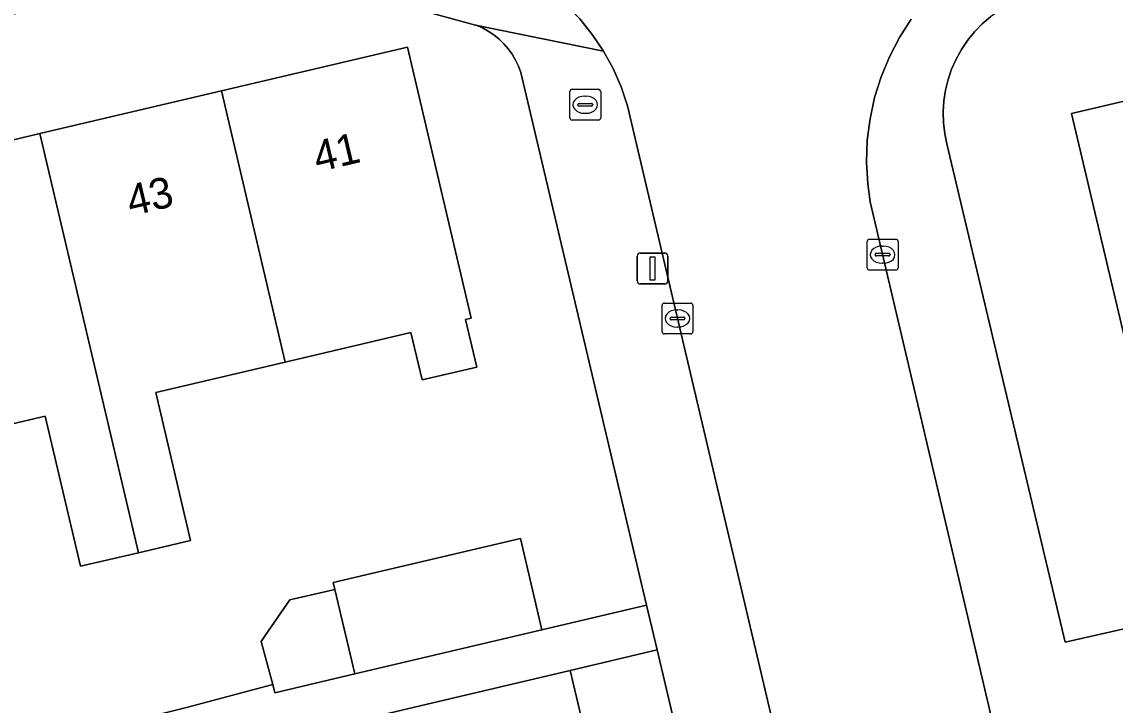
# Model space of a CAD drawing. Extents: x 158031 to 159244, y 380104 to 381214.
# Drawn here: x 158800.94 to 158836.4, y 380825.96 to 380848.12 of the extents above; entities that cross this region are included whole.
import ezdxf

# ---------------------------------------------------------------- set-up
doc = ezdxf.new("R2010")
doc.units = 0
for name, color, linetype in [('IMGEO_Brandkraan', 7, 'Continuous'), ('IMGEO_Erf', 7, 'Continuous'), ('IMGEO_Kolk', 7, 'Continuous'), ('IMGEO_Lichtmast', 7, 'Continuous'), ('IMGEO_Pand', 7, 'Continuous'), ('IMGEO_Pand_nummerreeks', 7, 'Continuous'), ('IMGEO_Rijbaan_lokaal_open', 7, 'Continuous'), ('IMGEO_Voetpad_open', 7, 'Continuous')]:
    doc.layers.add(name, color=color, linetype=linetype)

msp = doc.modelspace()

# ---------------------------------------------------------------- linework, layer by layer
at = {"layer": 'IMGEO_Brandkraan'}
for p, q in [((158818.709, 380845.007), (158818.709, 380845.859)), ((158818.784, 380845.933), (158819.636, 380845.933)), ((158819.71, 380845.859), (158819.71, 380845.007)), ((158818.968, 380845.427), (158818.968, 380845.439)), ((158819.406, 380845.39), (158819.008, 380845.39)), ((158819.011, 380845.476), (158819.409, 380845.476)), ((158819.197, 380845.713), (158819.222, 380845.713)), ((158819.452, 380845.439), (158819.452, 380845.427)), ((158819.22, 380845.153), (158819.195, 380845.153)), ((158819.636, 380844.933), (158818.784, 380844.933))]:
    msp.add_line(p, q, dxfattribs=at)
for points in [[(158818.709, 380845.007), (158818.709, 380845.859)], [(158818.784, 380845.933), (158819.636, 380845.933)], [(158819.71, 380845.859), (158819.71, 380845.007)], [(158819.636, 380844.933), (158818.784, 380844.933)]]:
    msp.add_lwpolyline(points, dxfattribs=at)
for centre, radius, start, end in [((158818.786, 380845.857), 0.0765, 91.552, 178.448), ((158818.786, 380845.857), 0.0765, 91.552, 178.448), ((158819.634, 380845.857), 0.0765, 1.552, 88.448), ((158819.634, 380845.857), 0.0765, 1.552, 88.448), ((158819.008, 380845.436), 0.0403, 85.8775, 175.7526), ((158819.005, 380845.426), 0.0366, 178.938, 274.7102), ((158819.409, 380845.433), 0.043, 264.8664, 352.4533), ((158819.413, 380845.438), 0.0386, 1.7309, 96.639), ((158818.786, 380845.009), 0.0765, 181.552, 268.448), ((158818.786, 380845.009), 0.0765, 181.552, 268.448), ((158819.634, 380845.009), 0.0765, 271.552, 358.448), ((158819.634, 380845.009), 0.0765, 271.552, 358.448)]:
    msp.add_arc(centre, radius, start, end, dxfattribs=at)
for centre, major_axis, ratio, start_param, end_param in [((158819.196, 380845.433), (-0.387, 0.002), 0.722429, 4.712389, 7.853982), ((158819.221, 380845.433), (-0.39, 0.002), 0.717154, 1.570796, 4.712389)]:
    msp.add_ellipse(centre, major_axis=major_axis, ratio=ratio, start_param=start_param, end_param=end_param, dxfattribs=at)
at = {"layer": 'IMGEO_Erf'}
for points in [[(158881.231, 380860.179), (158833.948, 380849.03), (158833.604, 380848.939), (158833.27, 380848.817), (158832.948, 380848.666), (158832.641, 380848.487), (158832.351, 380848.281), (158832.081, 380848.05), (158831.832, 380847.796), (158831.607, 380847.52), (158831.408, 380847.226), (158831.235, 380846.915), (158831.092, 380846.59), (158830.977, 380846.253), (158830.894, 380845.907), (158830.841, 380845.556), (158830.82, 380845.201), (158830.831, 380844.845), (158830.874, 380844.492), (158830.942, 380844.167), (158834.778, 380828.01), (158836.824, 380828.472)], [(158817.123, 380846.479), (158817.047, 380846.683), (158816.953, 380846.88), (158816.842, 380847.067), (158816.714, 380847.244), (158816.572, 380847.409), (158816.415, 380847.56), (158816.245, 380847.697), (158816.064, 380847.818), (158815.872, 380847.922), (158815.672, 380848.009), (158815.651, 380848.017), (158808.641, 380849.933), (158807.331, 380849.95), (158783.662, 380844.385)], [(158799.312, 380843.974), (158801.522, 380844.494), (158807.409, 380845.878), (158813.443, 380847.296), (158815.509, 380838.509), (158815.328, 380838.466), (158815.69, 380836.925), (158813.919, 380836.509), (158813.558, 380838.048), (158809.476, 380837.088), (158805.277, 380836.101), (158806.404, 380831.304), (158804.715, 380830.907), (158802.835, 380830.465), (158801.691, 380835.33), (158797.685, 380834.388)], [(158781.934, 380842.824), (158775.979, 380821.019), (158776.53, 380818.67), (158783.494, 380820.322), (158782.568, 380824.225), (158787.442, 380825.381), (158787.79, 380823.911), (158793.978, 380825.378), (158794.554, 380822.945), (158796.324, 380823.353), (158795.667, 380826.147), (158799.31, 380827.003), (158799.946, 380824.297), (158806.272, 380825.884), (158809.072, 380826.63), (158808.697, 380828.032), (158808.827, 380828.219), (158809.63, 380829.373), (158811.088, 380829.717), (158811.036, 380829.936), (158817.107, 380831.369), (158817.806, 380828.408), (158821.199, 380829.209), (158817.123, 380846.479)], [(158837.03, 380836.47), (158834.985, 380845.143), (158838.805, 380846.044)]]:
    msp.add_lwpolyline(points, dxfattribs=at)
msp.add_lwpolyline([(158821.543, 380827.753), (158818.726, 380827.088), (158820.145, 380821.075), (158821.53, 380815.207), (158822.915, 380809.34), (158824.3, 380803.472), (158825.719, 380797.462), (158828.558, 380798.037)], close=True, dxfattribs=at)
at = {"layer": 'IMGEO_Kolk'}
for p, q in [((158828.354, 380840.145), (158828.354, 380840.997)), ((158828.429, 380841.071), (158829.281, 380841.071)), ((158828.842, 380840.851), (158828.867, 380840.851)), ((158829.355, 380840.997), (158829.355, 380840.145)), ((158828.613, 380840.565), (158828.613, 380840.577)), ((158829.051, 380840.528), (158828.653, 380840.528)), ((158828.656, 380840.614), (158829.054, 380840.614)), ((158829.097, 380840.577), (158829.097, 380840.565)), ((158829.281, 380840.071), (158828.429, 380840.071)), ((158828.865, 380840.291), (158828.84, 380840.291)), ((158821.776, 380839.002), (158822.628, 380839.002)), ((158821.701, 380838.076), (158821.701, 380838.928)), ((158822.189, 380838.782), (158822.214, 380838.782)), ((158822.702, 380838.928), (158822.702, 380838.076)), ((158821.96, 380838.496), (158821.96, 380838.508)), ((158822.398, 380838.459), (158822, 380838.459)), ((158822.003, 380838.545), (158822.401, 380838.545)), ((158822.444, 380838.508), (158822.444, 380838.496)), ((158822.628, 380838.002), (158821.776, 380838.002)), ((158822.212, 380838.222), (158822.187, 380838.222))]:
    msp.add_line(p, q, dxfattribs=at)
for points in [[(158828.354, 380840.145), (158828.354, 380840.997)], [(158828.429, 380841.071), (158829.281, 380841.071)], [(158829.355, 380840.997), (158829.355, 380840.145)], [(158829.281, 380840.071), (158828.429, 380840.071)], [(158821.776, 380839.002), (158822.628, 380839.002)], [(158821.701, 380838.076), (158821.701, 380838.928)], [(158822.702, 380838.928), (158822.702, 380838.076)], [(158822.628, 380838.002), (158821.776, 380838.002)]]:
    msp.add_lwpolyline(points, dxfattribs=at)
for centre, radius, start, end in [((158828.431, 380840.995), 0.0765, 91.552, 178.448), ((158828.431, 380840.995), 0.0765, 91.552, 178.448), ((158829.279, 380840.995), 0.0765, 1.552, 88.448), ((158829.279, 380840.995), 0.0765, 1.552, 88.448), ((158828.653, 380840.574), 0.0403, 85.8775, 175.7526), ((158828.65, 380840.564), 0.0366, 178.938, 274.7102), ((158829.054, 380840.571), 0.043, 264.8664, 352.4533), ((158829.058, 380840.576), 0.0386, 1.7309, 96.639), ((158828.431, 380840.147), 0.0765, 181.552, 268.448), ((158828.431, 380840.147), 0.0765, 181.552, 268.448), ((158829.279, 380840.147), 0.0765, 271.552, 358.448), ((158829.279, 380840.147), 0.0765, 271.552, 358.448), ((158821.778, 380838.926), 0.0765, 91.552, 178.448), ((158821.778, 380838.926), 0.0765, 91.552, 178.448), ((158822.626, 380838.926), 0.0765, 1.552, 88.448), ((158822.626, 380838.926), 0.0765, 1.552, 88.448), ((158822, 380838.505), 0.0403, 85.8775, 175.7526), ((158821.997, 380838.495), 0.0366, 178.938, 274.7102), ((158822.401, 380838.502), 0.043, 264.8664, 352.4533), ((158822.405, 380838.507), 0.0386, 1.7309, 96.639), ((158821.778, 380838.078), 0.0765, 181.552, 268.448), ((158821.778, 380838.078), 0.0765, 181.552, 268.448), ((158822.626, 380838.078), 0.0765, 271.552, 358.448), ((158822.626, 380838.078), 0.0765, 271.552, 358.448)]:
    msp.add_arc(centre, radius, start, end, dxfattribs=at)
for centre, major_axis, ratio, start_param, end_param in [((158828.841, 380840.571), (-0.387, 0.002), 0.722429, 4.712389, 7.853982), ((158828.866, 380840.571), (-0.39, 0.002), 0.717154, 1.570796, 4.712389), ((158822.188, 380838.502), (-0.387, 0.002), 0.722429, 4.712389, 7.853982), ((158822.213, 380838.502), (-0.39, 0.002), 0.717154, 1.570796, 4.712389)]:
    msp.add_ellipse(centre, major_axis=major_axis, ratio=ratio, start_param=start_param, end_param=end_param, dxfattribs=at)
at = {"layer": 'IMGEO_Lichtmast'}
for p, q in [((158820.898, 380839.722), (158820.898, 380840.522)), ((158820.898, 380840.522), (158820.898, 380839.722)), ((158820.998, 380840.622), (158821.788, 380840.622)), ((158821.788, 380840.622), (158820.998, 380840.622)), ((158821.888, 380840.522), (158821.888, 380839.722)), ((158821.888, 380839.722), (158821.888, 380840.522)), ((158821.788, 380839.622), (158820.998, 380839.622)), ((158820.998, 380839.622), (158821.788, 380839.622))]:
    msp.add_line(p, q, dxfattribs=at)
msp.add_lwpolyline([(158821.318, 380840.497), (158821.468, 380840.497), (158821.468, 380839.747), (158821.318, 380839.747), (158821.318, 380840.497)], dxfattribs=at)
for centre, start, end in [((158820.998, 380840.522), 90, 180), ((158820.998, 380840.522), 90, 180), ((158821.788, 380840.522), 0, 90), ((158821.788, 380840.522), 360, 90), ((158820.998, 380839.722), 180, 270), ((158820.998, 380839.722), 180, 270), ((158821.788, 380839.722), 270, 0), ((158821.788, 380839.722), 270, 0)]:
    msp.add_arc(centre, 0.1, start, end, dxfattribs=at)
at = {"layer": 'IMGEO_Pand'}
for points in [[(158840.685, 380848.035), (158838.459, 380847.51), (158838.805, 380846.044), (158834.985, 380845.143), (158837.03, 380836.47), (158841.332, 380837.484), (158841.703, 380835.911), (158843.45, 380836.323)], [(158807.409, 380845.878), (158809.476, 380837.088), (158813.558, 380838.048), (158813.919, 380836.509), (158815.69, 380836.925), (158815.328, 380838.466), (158815.509, 380838.509), (158813.443, 380847.296)], [(158804.715, 380830.907), (158806.404, 380831.304), (158805.277, 380836.101), (158809.476, 380837.088), (158807.409, 380845.878), (158801.522, 380844.494)], [(158804.715, 380830.907), (158801.522, 380844.494), (158799.312, 380843.974), (158799.058, 380845.055), (158795.388, 380844.192), (158795.642, 380843.111), (158797.685, 380834.388), (158801.691, 380835.33), (158802.835, 380830.465)], [(158817.107, 380831.369), (158811.036, 380829.936), (158811.088, 380829.717), (158811.735, 380826.975), (158817.806, 380828.408)], [(158811.088, 380829.717), (158809.63, 380829.373), (158808.827, 380828.219), (158808.697, 380828.032), (158809.072, 380826.63), (158809.143, 380826.363), (158811.735, 380826.975)], [(158805.324, 380817.576), (158806.429, 380817.837), (158806.846, 380817.935), (158820.145, 380821.075), (158818.726, 380827.088), (158813.86, 380825.94), (158809.921, 380825.01), (158810.931, 380820.684), (158806.03, 380819.527), (158804.926, 380819.266)]]:
    msp.add_lwpolyline(points, close=True, dxfattribs=at)
at = {"layer": 'IMGEO_Rijbaan_lokaal_open'}
for points in [[(158819.03, 380848.213), (158819.438, 380847.711), (158819.799, 380847.174), (158820.111, 380846.607), (158820.371, 380846.014), (158820.577, 380845.401), (158823.536, 380832.853), (158824.256, 380829.801), (158828.81, 380810.472)], [(158832.633, 380824.491), (158831.961, 380827.35), (158828.452, 380842.28), (158828.371, 380842.872), (158828.333, 380843.575), (158828.358, 380844.279), (158828.446, 380844.977), (158828.596, 380845.665), (158828.807, 380846.337), (158829.077, 380846.987), (158829.404, 380847.611), (158829.785, 380848.203)]]:
    msp.add_lwpolyline(points, dxfattribs=at)
at = {"layer": 'IMGEO_Voetpad_open'}
for points in [[(158804.909, 380853.262), (158788.99, 380857.455), (158787.431, 380853.853), (158794.922, 380852.164), (158795.243, 380850.423), (158786.502, 380848.389), (158786.043, 380850.411), (158783.662, 380844.385), (158807.331, 380849.95), (158808.641, 380849.933), (158815.651, 380848.017), (158819.799, 380847.174), (158819.438, 380847.711), (158819.03, 380848.213), (158818.579, 380848.677), (158818.089, 380849.099), (158817.562, 380849.476), (158817.005, 380849.803), (158816.42, 380850.08), (158815.812, 380850.303), (158815.188, 380850.472), (158815.154, 380850.479)], [(158799.766, 380822.612), (158809.921, 380825.01), (158813.86, 380825.94), (158818.726, 380827.088), (158821.543, 380827.753), (158821.199, 380829.209), (158817.806, 380828.408), (158811.735, 380826.975), (158809.143, 380826.363), (158809.072, 380826.63), (158806.272, 380825.884), (158799.946, 380824.297), (158799.967, 380824.21), (158796.324, 380823.353), (158794.554, 380822.945), (158783.494, 380820.322), (158776.53, 380818.67), (158776.872, 380817.215), (158779.868, 380817.918), (158784.724, 380819.058), (158788.66, 380819.983), (158798.498, 380822.295), (158805.472, 380792.621), (158806.774, 380792.929)]]:
    msp.add_lwpolyline(points, close=True, dxfattribs=at)
for points in [[(158829.785, 380848.203), (158829.404, 380847.611), (158829.077, 380846.987), (158828.807, 380846.337), (158828.596, 380845.665), (158828.446, 380844.977), (158828.358, 380844.279), (158828.333, 380843.575), (158828.371, 380842.872), (158828.452, 380842.28), (158831.961, 380827.35), (158832.633, 380824.491)], [(158836.824, 380828.472), (158834.778, 380828.01), (158830.942, 380844.167), (158830.874, 380844.492), (158830.831, 380844.845), (158830.82, 380845.201), (158830.841, 380845.556), (158830.894, 380845.907), (158830.977, 380846.253), (158831.092, 380846.59), (158831.235, 380846.915), (158831.408, 380847.226), (158831.607, 380847.52), (158831.832, 380847.796), (158832.081, 380848.05), (158832.351, 380848.281)], [(158828.81, 380810.472), (158824.256, 380829.801), (158823.536, 380832.853), (158820.577, 380845.401), (158820.371, 380846.014), (158820.111, 380846.607), (158819.799, 380847.174), (158815.651, 380848.017), (158815.672, 380848.009), (158815.872, 380847.922), (158816.064, 380847.818), (158816.245, 380847.697), (158816.415, 380847.56), (158816.572, 380847.409), (158816.714, 380847.244), (158816.842, 380847.067), (158816.953, 380846.88), (158817.047, 380846.683), (158817.123, 380846.479), (158821.199, 380829.209), (158821.543, 380827.753), (158828.558, 380798.037)]]:
    msp.add_lwpolyline(points, dxfattribs=at)

# ---------------------------------------------------------------- texts
at = {"layer": 'IMGEO_Pand_nummerreeks'}
for s, p in [('41', (158810.526, 380843.241)), ('43', (158804.471, 380841.817))]:
    msp.add_text(s, height=1, rotation=13.2307, dxfattribs=at).set_placement(p)

doc.saveas('drawing.dxf')
